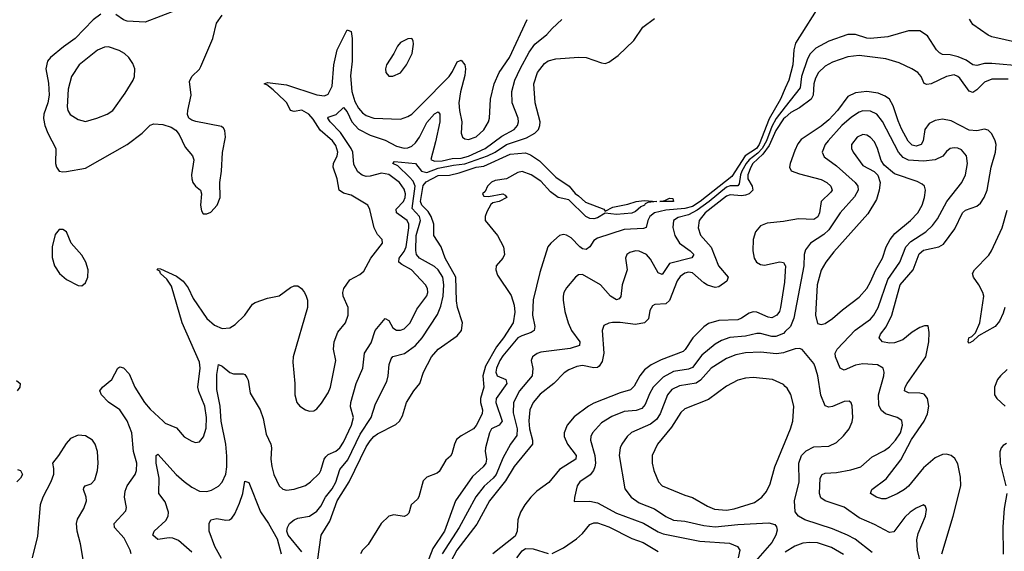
# Model space of a CAD drawing. Header units: inches. Extents: x 1649636 to 1815363, y 506543 to 641975.
# Tile 386 of 656: x 1705962 to 1711155, y 624964 to 627769. Entities that reach past the tile are written whole.
import ezdxf

# ---------------------------------------------------------------- set-up
doc = ezdxf.new("R2010")
doc.units = ezdxf.units.IN
doc.header["$MEASUREMENT"] = 0
doc.layers.add('B7602', color=7, linetype='Continuous')
doc.layers.add('B7612', color=7, linetype='Continuous')

msp = doc.modelspace()

# ---------------------------------------------------------------- linework, layer by layer
at = {"layer": 'B7602', "color": 5}
for points, elevation in [([(1706390, 627797.3), (1706350, 627767.9), (1706254.2, 627670), (1706193.6, 627626.4), (1706125.3, 627570), (1706109.3, 627550.7), (1706100.7, 627510), (1706114.4, 627434.4), (1706118.1, 627370), (1706110.5, 627329.5), (1706090.1, 627270), (1706088, 627248), (1706095.5, 627210), (1706110.7, 627170.7), (1706152.1, 627090), (1706152, 627010), (1706156.4, 626990), (1706170, 626970.6), (1706190, 626965.7), (1706210, 626967.2), (1706310, 626984.9), (1706530, 627110.2), (1706608.3, 627170), (1706650, 627211.8), (1706670, 627220.3), (1706716.5, 627216.5), (1706761.1, 627201.1), (1706785.4, 627185.4), (1706803, 627163), (1706835.6, 627095.6), (1706874, 627050), (1706880.5, 627030), (1706868.7, 626950), (1706870.4, 626930), (1706876.3, 626910), (1706890, 626890.8), (1706916, 626870), (1706920.7, 626850), (1706916.4, 626790), (1706920.9, 626760.9), (1706930, 626744.9), (1706950, 626743.8), (1706970, 626753), (1707004.2, 626790), (1707018.9, 626830), (1707017, 626910), (1707026, 626970), (1707031.7, 627068.3), (1707047.6, 627150), (1707043.6, 627183.6), (1707037.1, 627197.1), (1707025.8, 627205.8), (1706891, 627231), (1706870, 627238.4), (1706855.1, 627250), (1706848.2, 627268.2), (1706849.7, 627289.7), (1706867.4, 627370), (1706857.5, 627442.5), (1706869.8, 627470), (1706910, 627507.2), (1706918.2, 627521.8), (1706981.6, 627670), (1706999.6, 627750), (1707030, 627793.4)], 520), ([(1706790, 627819.2), (1706623.4, 627756.6), (1706530, 627761.1), (1706510, 627767.9), (1706470, 627796.8)], 520), ([(1706549.8, 624950), (1706545.3, 624970), (1706512.8, 625032.8), (1706462.3, 625090), (1706460.2, 625110), (1706521.9, 625178.1), (1706525.3, 625194.7), (1706514.6, 625250), (1706517.7, 625282.3), (1706529.6, 625310.4), (1706571.3, 625370), (1706578.9, 625390), (1706579.9, 625430), (1706563.1, 625490), (1706553.2, 625590), (1706530, 625653.3), (1706491, 625711), (1706430, 625750.6), (1706393.3, 625790), (1706385.7, 625810), (1706399.7, 625830), (1706448, 625870), (1706479.5, 625930), (1706490, 625937.6), (1706510, 625931.8), (1706540, 625900), (1706570.2, 625830), (1706620.2, 625750), (1706650, 625714.4), (1706718.9, 625650), (1706730, 625640.8), (1706790, 625615.3), (1706830, 625568.8), (1706870, 625544.9), (1706890, 625538.7), (1706910, 625541.3), (1706932.5, 625567.5), (1706945.6, 625614.4), (1706947.7, 625670), (1706938, 625730), (1706906.7, 625806.7), (1706902.3, 625830), (1706913.8, 625930), (1706910, 625962.9), (1706819, 626170), (1706762.9, 626362.9), (1706739.2, 626399.2), (1706705.1, 626430), (1706701.5, 626441.5), (1706688, 626450), (1706690, 626456), (1706704.7, 626455.3), (1706790, 626415.9), (1706823.8, 626390), (1706850, 626353.8), (1706877.2, 626297.2), (1706950, 626192.1), (1706990, 626157.5), (1707030, 626139.6), (1707070, 626142.8), (1707098.7, 626161.3), (1707149.8, 626210.2), (1707190, 626268), (1707203.9, 626276.1), (1707270, 626299.1), (1707330, 626312.8), (1707390, 626356.1), (1707410, 626364.6), (1707430, 626364.4), (1707448, 626350), (1707464.4, 626330), (1707473.7, 626310), (1707479.5, 626290), (1707479.6, 626250), (1707404.7, 625990), (1707402.6, 625962.6), (1707412.7, 625850), (1707412.9, 625790), (1707424.2, 625750), (1707439.3, 625730), (1707470, 625710.3), (1707490, 625703.1), (1707514.2, 625705.9), (1707530, 625715.5), (1707554.9, 625745.1), (1707590, 625800.4), (1707602, 625830), (1707629.8, 625970), (1707617.3, 626030), (1707621, 626070), (1707640.2, 626119.8), (1707681.3, 626170), (1707694.7, 626210), (1707694.7, 626250), (1707668, 626310), (1707666.6, 626330), (1707672.1, 626350), (1707704, 626396), (1707756, 626424), (1707778, 626442), (1707813.8, 626510), (1707875.6, 626590), (1707874, 626610), (1707850, 626636.3), (1707831.2, 626671.2), (1707808.3, 626768.3), (1707798.3, 626790), (1707710, 626842.8), (1707670, 626854), (1707647.9, 626870), (1707636.1, 626930), (1707615.8, 626990), (1707617.3, 627010), (1707637.1, 627050), (1707640.4, 627070), (1707630, 627104.5), (1707612.8, 627130), (1707546.8, 627186.8), (1707510, 627244), (1707487.4, 627270), (1707450, 627292.1), (1707410, 627284.7), (1707390, 627289.8), (1707371.9, 627330), (1707361.4, 627341.4), (1707299.1, 627399.1), (1707265.1, 627425.1), (1707251.5, 627430), (1707270, 627437.6), (1707370, 627425.8), (1707530, 627372), (1707570, 627367.8), (1707590, 627376), (1707610, 627418.4), (1707619.4, 627530), (1707637.3, 627610), (1707690, 627715.8), (1707710, 627707.3), (1707715.1, 627670), (1707716.1, 627550), (1707707.6, 627472.4), (1707714.5, 627390), (1707730, 627337.4), (1707750, 627302.1), (1707770, 627278), (1707790, 627263.6), (1707830, 627249.1), (1707970, 627244.2), (1708010, 627257.4), (1708030, 627270.9), (1708080.5, 627319.5), (1708226.8, 627470), (1708245.2, 627494.8), (1708270, 627545.8), (1708290, 627556.2), (1708309.3, 627530), (1708313.3, 627510), (1708310, 627474.5), (1708287.8, 627387.8), (1708279.2, 627330), (1708281.6, 627290), (1708294.4, 627230), (1708290.3, 627170), (1708297.1, 627150), (1708310, 627140.3), (1708330, 627137.3), (1708370, 627150.2), (1708410, 627187.2), (1708434.5, 627230), (1708439.8, 627250), (1708445.4, 627350), (1708464.1, 627430), (1708491, 627490), (1708545.7, 627570), (1708639.6, 627770)], 480), ([(1706870, 624959.4), (1706800.4, 625020.4), (1706770, 625033.6), (1706750, 625035.3), (1706690, 625026.2), (1706665.3, 625050), (1706671, 625070), (1706733.1, 625126.8), (1706745.3, 625150), (1706746.9, 625170), (1706730, 625225.8), (1706696.8, 625270), (1706697.9, 625350), (1706682.3, 625430), (1706682, 625470), (1706690, 625475.8), (1706787.6, 625370), (1706830, 625332.5), (1706870, 625302.5), (1706910, 625281.3), (1706950, 625279), (1706973.8, 625286.2), (1707011.6, 625308.4), (1707031, 625329), (1707050, 625370.7), (1707055.1, 625410), (1707054.7, 625465.3), (1707049.1, 625530), (1707025.6, 625650), (1707020.3, 625730), (1707002.1, 625817.9), (1707002.8, 625897.2), (1707010, 625950.4), (1707030, 625941.3), (1707070, 625907.6), (1707090, 625900.9), (1707141.1, 625901.1), (1707150, 625897.3), (1707161.1, 625881.1), (1707167.3, 625867.3), (1707178.7, 625798.7), (1707230.2, 625710), (1707245.7, 625665.7), (1707262.1, 625582.1), (1707287.3, 625530), (1707291.1, 625510), (1707286.7, 625450), (1707291.6, 625411.6), (1707302.6, 625370), (1707330.1, 625310.1), (1707350, 625292.4), (1707370, 625287), (1707410, 625291.7), (1707470, 625311), (1707496.8, 625330), (1707542.8, 625377.2), (1707550.7, 625390), (1707567.8, 625450), (1707576.7, 625463.3), (1707590, 625474.3), (1707630, 625491.9), (1707650.9, 625510), (1707670, 625539.3), (1707712.1, 625630), (1707723.6, 625670), (1707707.1, 625727.1), (1707708.7, 625750), (1707736.8, 625850), (1707772.5, 625930), (1707780.6, 626010), (1707815.2, 626064.8), (1707837.8, 626130), (1707890, 626193.1), (1707910, 626182.4), (1707930, 626143.6), (1707950, 626130.2), (1707970, 626130.2), (1707990, 626138.6), (1708020.9, 626170), (1708057.6, 626242.4), (1708110, 626312.7), (1708115.2, 626330), (1708113.9, 626350), (1708102.2, 626370), (1708029, 626450), (1707977.3, 626477.3), (1707962.3, 626490), (1707964.2, 626510), (1707990, 626546.5), (1707999.9, 626570), (1708013.9, 626670), (1708013.9, 626690), (1708006.2, 626710), (1707949.8, 626750), (1707948.3, 626770), (1707987.4, 626810), (1707995.6, 626830), (1707996.6, 626850), (1707990, 626874.6), (1707965.2, 626910), (1707910, 626953), (1707870, 626959.9), (1707810, 626943.1), (1707790, 626941.7), (1707768.4, 626948.4), (1707745.7, 626965.7), (1707724.2, 627004.2), (1707718.6, 627070), (1707710.2, 627090.2), (1707654, 627174), (1707599.6, 627230), (1707588, 627250), (1707590, 627254.3), (1707631.1, 627268.9), (1707670, 627306.5), (1707690, 627282.8), (1707713.3, 627230), (1707750, 627191.3), (1707810, 627160.3), (1707890, 627133.4), (1707950, 627101.5), (1707990, 627091.8), (1708010, 627093.1), (1708030, 627101.3), (1708050, 627118.8), (1708071.6, 627150), (1708110, 627226.7), (1708150, 627271.4), (1708170, 627282.4), (1708178.3, 627270), (1708177.6, 627230), (1708155.9, 627124.1), (1708130.9, 627030.9), (1708150, 627022.6), (1708190, 627024.5), (1708243.5, 627036.5), (1708290, 627037.7), (1708330, 627049), (1708417.8, 627090), (1708504.9, 627155.1), (1708569.8, 627190), (1708588.6, 627210), (1708593.9, 627230), (1708591, 627250), (1708559.9, 627330), (1708558, 627390), (1708573.3, 627450), (1708601, 627510), (1708650, 627597.8), (1708680, 627640), (1708741.8, 627690), (1708770, 627722.8), (1708821, 627770)], 460), ([(1707450, 624961.6), (1707378, 625050), (1707371.8, 625070), (1707374, 625090), (1707385.1, 625110), (1707409.4, 625130), (1707430, 625138.9), (1707490, 625150.2), (1707530, 625176.2), (1707550, 625201.8), (1707575.4, 625250), (1707610, 625294.6), (1707630, 625328.8), (1707650, 625395), (1707693.3, 625446.7), (1707757.4, 625582.6), (1707816.9, 625670), (1707838.1, 625741.9), (1707899.1, 625860.9), (1707906.4, 625890), (1707910.6, 625950), (1707920.7, 625979.3), (1707930, 625992.1), (1707991.6, 626008.4), (1708050, 626050.1), (1708085.3, 626090), (1708166.1, 626213.9), (1708182.6, 626257.4), (1708195, 626310), (1708199.3, 626370), (1708194.6, 626410), (1708169.9, 626450), (1708150, 626466.7), (1708071.1, 626510), (1708055.1, 626530), (1708051.6, 626551.6), (1708054.2, 626630), (1708076.4, 626710), (1708071.1, 626730), (1708032.8, 626772.8), (1708047.6, 626890), (1708037.2, 626917.2), (1708018, 626938), (1707957.5, 626997.5), (1707931.1, 627010), (1707938.6, 627021.4), (1708050, 627010.8), (1708081.3, 626970), (1708110, 626963.2), (1708170, 626985), (1708250, 627001.6), (1708310, 627007.8), (1708429.4, 627050), (1708470.2, 627069.8), (1708530, 627110.3), (1708634.5, 627145.5), (1708678.5, 627170), (1708697.7, 627190), (1708706, 627210), (1708706.8, 627230), (1708681.5, 627330), (1708674, 627430), (1708693.1, 627490), (1708730, 627537.4), (1708750, 627551.3), (1708790, 627562.6), (1708912, 627572), (1708950.3, 627570.3), (1709030, 627540.7), (1709050, 627537.3), (1709070, 627544), (1709119.4, 627580.6), (1709201.5, 627658.6), (1709249.3, 627730), (1709310, 627774.9)], 440), ([(1710000, 627408.2), (1709974.2, 627350), (1709914.8, 627245.2), (1709863.2, 627110), (1709848.3, 627090), (1709788.7, 627051.3), (1709718.3, 626941.7), (1709551.7, 626810), (1709510, 626783.9), (1709470, 626772.1), (1709370, 626763.7), (1709309.6, 626750), (1709286.1, 626730), (1709276, 626710), (1709266.8, 626673.2), (1709252.8, 626667.2), (1709150, 626662.5), (1709010, 626615.7), (1708990, 626603.9), (1708968.6, 626571.4), (1708950, 626556), (1708930, 626560.5), (1708916.2, 626570), (1708870, 626618.5), (1708847.1, 626632.9), (1708830, 626635.9), (1708810, 626629.8), (1708762.9, 626590), (1708748.4, 626570), (1708705.3, 626434.7), (1708670.8, 626290.8), (1708666.7, 626210), (1708678.6, 626150), (1708676.1, 626130), (1708660.7, 626119.3), (1708610, 626101.5), (1708590, 626089.9), (1708510, 625995.3), (1708493.9, 625970), (1708477.2, 625930), (1708473.8, 625910), (1708480.2, 625890), (1708526.9, 625870), (1708531, 625850), (1708475.2, 625770), (1708473.4, 625750), (1708506.5, 625650), (1708491.3, 625630), (1708451.2, 625610), (1708439.8, 625590), (1708418.6, 625510), (1708417, 625490), (1708425.1, 625450), (1708420.8, 625430), (1708407.2, 625410), (1708350, 625358.6), (1708260.7, 625230), (1708203.6, 625070), (1708140.4, 624979.6), (1708090, 624847)], 440), ([(1710000, 627309.1), (1709952.2, 627247.8), (1709930, 627205.2), (1709900.7, 627130), (1709878.7, 627090), (1709854.8, 627065.2), (1709809.7, 627030.3), (1709794.5, 627010), (1709770.4, 626970), (1709763.4, 626950), (1709757.1, 626902.9), (1709750, 626892.2), (1709710, 626892.1), (1709690, 626885.5), (1709598.6, 626810), (1709535.4, 626764.6), (1709490, 626740.2), (1709434.4, 626725.6), (1709410.9, 626710), (1709407, 626673), (1709416.8, 626630), (1709441.9, 626590), (1709498, 626550), (1709517.5, 626530), (1709507, 626513), (1709390, 626482.6), (1709350, 626425.3), (1709330, 626433.8), (1709290, 626505.6), (1709268.3, 626530), (1709230, 626547.9), (1709210, 626549.8), (1709179.4, 626540.6), (1709164.9, 626530), (1709157, 626510), (1709166.2, 626450), (1709140.5, 626370), (1709132.1, 626307.9), (1709123.4, 626296.6), (1709110, 626291), (1709078.7, 626310), (1709026, 626370), (1708930, 626424.4), (1708910, 626422), (1708894.4, 626410), (1708845.4, 626354.5), (1708832.9, 626330), (1708829.1, 626310), (1708828, 626290), (1708837.2, 626230), (1708854.8, 626170), (1708872.1, 626130), (1708916, 626070), (1708914.3, 626050), (1708866, 626033.9), (1708710, 626015.6), (1708691.6, 626008.4), (1708667.2, 625990), (1708659.6, 625970), (1708669.5, 625929.5), (1708665.1, 625890), (1708597.7, 625810), (1708566.5, 625750), (1708564.6, 625695.4), (1708586.7, 625610), (1708584.9, 625575.1), (1708550.8, 625530), (1708510, 625454.8), (1708475.8, 625370), (1708460.1, 625350), (1708412.7, 625307.3), (1708367.8, 625252.2), (1708281, 625090), (1708190, 624950.5)], 460), ([(1710000, 627253.7), (1709990, 627245.1), (1709950, 627183.5), (1709915.5, 627104.5), (1709880.9, 627059.1), (1709829.8, 627010), (1709817.6, 626990), (1709802.5, 626950), (1709803.5, 626930), (1709825, 626890), (1709829.6, 626870), (1709809.4, 626850.6), (1709790, 626842.8), (1709770, 626839.7), (1709710, 626845), (1709690, 626837.4), (1709577.5, 626750), (1709546.1, 626710), (1709540.8, 626670), (1709552.7, 626632.7), (1709608.7, 626568.7), (1709647.8, 626470), (1709698.7, 626410), (1709692.7, 626390), (1709650, 626359.6), (1709630, 626356.6), (1709590, 626368.3), (1709570, 626380.1), (1709510, 626434.2), (1709490, 626437.1), (1709470, 626431.4), (1709446, 626414), (1709429.1, 626390.9), (1709390, 626287), (1709370, 626269.2), (1709313, 626267), (1709300.7, 626259.3), (1709285.5, 626234.5), (1709278.2, 626190), (1709258.3, 626170), (1709210, 626160.7), (1709129, 626171), (1709088.8, 626171.2), (1709070, 626168.6), (1709044, 626156), (1709033.8, 626130), (1709044, 626010), (1709033.9, 625966.1), (1709018.8, 625941.2), (1709010, 625933.9), (1708990, 625931.5), (1708930, 625944.9), (1708901.2, 625938.8), (1708859, 625921), (1708834.8, 625905.2), (1708779.8, 625850), (1708707.4, 625792.6), (1708669.6, 625750), (1708653.1, 625710), (1708647, 625653), (1708651.1, 625610), (1708667.4, 625550), (1708667.7, 625530), (1708570, 625411.7), (1708523.8, 625336.2), (1708439.4, 625230), (1708372.5, 625107.5), (1708268.7, 624970), (1708236.7, 624910)], 480), ([(1707532.4, 624910), (1707553.1, 625050), (1707597.2, 625122.8), (1707636.2, 625230), (1707699.7, 625330), (1707790, 625515), (1707810, 625547.5), (1707830.9, 625570), (1707850, 625584.3), (1707946.6, 625633.4), (1707965.1, 625650), (1707981.4, 625678.6), (1708003, 625750), (1708041.3, 625810), (1708073.3, 625850), (1708091.6, 625910), (1708135.1, 625990), (1708170, 626030.2), (1708270, 626100.9), (1708292.4, 626130), (1708297.7, 626170), (1708271.2, 626250), (1708265.8, 626285.8), (1708263.4, 626410), (1708206.5, 626510), (1708185.1, 626570), (1708146.6, 626630), (1708145.7, 626690), (1708133.3, 626730), (1708117.3, 626757.3), (1708082.5, 626790), (1708076.9, 626810), (1708090, 626894), (1708106.3, 626913.7), (1708170, 626947.2), (1708230, 626949.5), (1708279.7, 626960.3), (1708369.8, 626990), (1708410, 626996.7), (1708550, 627060.1), (1708630, 627066.8), (1708656.3, 627056.3), (1708703.7, 627023.7), (1708790, 626938.3), (1708860.4, 626890), (1708891.5, 626851.5), (1708910, 626840.3), (1708945.6, 626805.6), (1709042.8, 626770), (1709050, 626758), (1709090, 626779.1), (1709170, 626795.7), (1709213.2, 626810), (1709255.1, 626815.1), (1709322, 626810), (1709274.8, 626805.2), (1709262, 626798), (1709258.3, 626790), (1709238.4, 626781.6), (1709210, 626757.1), (1709190, 626747.3), (1709110, 626741.7), (1709050, 626748.3), (1709010, 626724.1), (1708990, 626718.6), (1708970, 626719.5), (1708948.8, 626730), (1708858, 626818), (1708801.8, 626830), (1708761.6, 626861.6), (1708710, 626917.4), (1708659.6, 626950), (1708612.4, 626967.6), (1708590, 626962), (1708530, 626929.5), (1708470, 626920.5), (1708450, 626912.2), (1708430.4, 626890), (1708417.3, 626862.7), (1708402.8, 626850), (1708410, 626838), (1708435.3, 626835.3), (1708510, 626850.7), (1708522.8, 626842.8), (1708530.8, 626830), (1708491, 626810), (1708457.1, 626802.9), (1708446.4, 626793.6), (1708425.6, 626754.4), (1708417.7, 626730), (1708417.4, 626710), (1708483.1, 626630), (1708514.7, 626570), (1708519, 626530), (1708510.2, 626510), (1708476, 626470), (1708472.7, 626450), (1708481.6, 626421.6), (1708554, 626314), (1708570, 626262), (1708574.2, 626225.8), (1708564.4, 626170), (1708513.9, 626090), (1708476.5, 626043.5), (1708418.6, 625941.4), (1708405.4, 625890), (1708409.6, 625830), (1708393.1, 625770), (1708392.6, 625750), (1708403.1, 625710), (1708401, 625690), (1708370, 625628.5), (1708355.7, 625610), (1708290, 625573.8), (1708266.5, 625553.5), (1708255, 625530), (1708242, 625478), (1708234.4, 625465.6), (1708210, 625445.2), (1708174.5, 625385.5), (1708163.7, 625376.3), (1708110, 625354.5), (1708090, 625335.7), (1708067.7, 625252.3), (1708060.2, 625239.8), (1708026.4, 625210), (1708013.9, 625166.1), (1708004.9, 625155.1), (1707990, 625148), (1707936.4, 625156.4), (1707909.5, 625150), (1707868.5, 625110), (1707799.9, 625000.1), (1707770, 624969.6), (1707760.2, 624950)], 420), ([(1710000, 626705.4), (1709990, 626703.4), (1709905.3, 626694.7), (1709870, 626681.8), (1709843, 626650), (1709831.6, 626610), (1709828.2, 626550), (1709835.2, 626510), (1709848.3, 626490), (1709870, 626478), (1709890, 626474.1), (1709972.2, 626492.2), (1709990, 626488.4), (1710000, 626472.8)], 520), ([(1710000, 626442.1), (1709996.3, 626383.7), (1709975.2, 626250), (1709969.5, 626230), (1709956.3, 626210), (1709930, 626196.5), (1709910, 626200.2), (1709850, 626226.6), (1709830, 626227.7), (1709810, 626221.1), (1709770, 626193.9), (1709750, 626186), (1709650, 626182), (1709594.7, 626165.3), (1709570, 626148.4), (1709512.4, 626090), (1709471.9, 626028.1), (1709461.2, 626018.8), (1709345.1, 625974.9), (1709292.9, 625947.1), (1709258.1, 625921.9), (1709232.6, 625890), (1709203.8, 625836.2), (1709184.5, 625815.5), (1709130, 625799.9), (1708990, 625745.9), (1708961.5, 625730), (1708886.9, 625673.2), (1708850.1, 625630), (1708834.3, 625590), (1708833.6, 625570), (1708851.7, 625530), (1708896.8, 625470), (1708894.8, 625450), (1708810, 625395), (1708753.4, 625326.6), (1708690, 625280.8), (1708657.5, 625250), (1708626, 625210), (1708603.1, 625170), (1708590.1, 625130), (1708586.5, 625070), (1708575.6, 625044.4), (1708456.9, 624950)], 520), ([(1710000, 626123.5), (1709990, 626114.1), (1709950, 626097), (1709930, 626096.9), (1709870, 626112.8), (1709850, 626113), (1709790, 626099.2), (1709708, 626092), (1709663.4, 626076.6), (1709630, 626056.7), (1709560.3, 625999.7), (1709510, 625934.7), (1709490, 625925.7), (1709410, 625912.9), (1709356.6, 625883.4), (1709303.4, 625830), (1709284.5, 625795.5), (1709261.9, 625738.1), (1709243.1, 625716.9), (1709213.8, 625706.2), (1709150, 625701.3), (1709085, 625675), (1709030, 625641.1), (1708983, 625590), (1708974, 625570), (1708972.2, 625550), (1708995.4, 625470), (1708998.4, 625430), (1708995.1, 625410), (1708987.8, 625390), (1708971.6, 625368.4), (1708916.9, 625330), (1708902.4, 625310), (1708887.7, 625247.7), (1708887.1, 625227.1), (1708970, 625229.3), (1709010, 625219.8), (1709110, 625164.8), (1709253.1, 625113.1), (1709330, 625066.3), (1709356, 625056), (1709550, 625017.1), (1709706.7, 625006.7), (1709748.9, 624990), (1709759.8, 624970), (1709751.9, 624930)], 540), ([(1710000, 626015.1), (1709990, 626011.9), (1709953.8, 626006.2), (1709870, 626015.1), (1709790, 626011.3), (1709739.4, 626000.6), (1709690, 625981.6), (1709608.8, 625931.2), (1709552.5, 625867.5), (1709530, 625851.4), (1709442.4, 625837.6), (1709402.2, 625817.8), (1709379.6, 625790), (1709339.6, 625690), (1709320.1, 625659.9), (1709290, 625635), (1709189.6, 625590.4), (1709165.6, 625570), (1709137.7, 625530), (1709128.7, 625510), (1709123.9, 625470), (1709153.1, 625293.1), (1709188, 625250), (1709230, 625219.5), (1709310, 625187.8), (1709370, 625148.4), (1709410, 625129.1), (1709470, 625123.1), (1709570, 625100.1), (1709630, 625093.1), (1709750, 625105.3), (1709914.2, 625114.2), (1709945.5, 625105.5), (1709954.1, 625094.1), (1709956.5, 625076.5), (1709951, 625050), (1709928.6, 625010), (1709830, 624897.9)], 560), ([(1705946, 625866), (1705965.2, 625850), (1705962.8, 625830), (1705948.2, 625810)], 480), ([(1710000, 625833.9), (1709990, 625843.5), (1709932.7, 625870), (1709830, 625881.2), (1709790, 625877.1), (1709750, 625866.3), (1709690, 625836.2), (1709595.5, 625764.5), (1709470, 625715.2), (1709450, 625697.1), (1709400.9, 625619.1), (1709326.5, 625530), (1709298.6, 625470), (1709297.2, 625430), (1709306, 625390), (1709331.5, 625331.5), (1709350, 625309.3), (1709470, 625260.2), (1709510, 625248.6), (1709590, 625202.6), (1709627.2, 625187.2), (1709690, 625181.5), (1709730, 625187.9), (1709837.6, 625222.4), (1709876.2, 625250), (1709901.1, 625278.9), (1709920.7, 625319.3), (1709945.2, 625410), (1710000, 625542.4)], 580), ([(1706298.9, 624910), (1706283.3, 625003.3), (1706265.6, 625070), (1706261.2, 625110), (1706266.5, 625133.5), (1706300.2, 625190), (1706314, 625230), (1706313.1, 625250), (1706298.2, 625290), (1706300.2, 625299.8), (1706307, 625310), (1706339.7, 625320.3), (1706358.5, 625341.5), (1706372.7, 625390), (1706376, 625430), (1706372.2, 625490), (1706359.6, 625530), (1706346.5, 625550), (1706310, 625573.7), (1706270, 625577), (1706230, 625558.9), (1706206.6, 625533.4), (1706166.7, 625470), (1706134.9, 625430), (1706141.2, 625401.2), (1706141.4, 625370), (1706127.3, 625330), (1706084.7, 625250), (1706070.1, 625210), (1706055.9, 625044.1), (1706027.7, 624930)], 520), ([(1705950, 625396), (1705967.4, 625390), (1705976.8, 625370), (1705967.1, 625350), (1705947, 625330)], 480), ([(1707026.4, 624926.4), (1706991.7, 624990), (1706962.3, 625070), (1706961.3, 625110), (1706969.6, 625130), (1707002.9, 625137.1), (1707050, 625129.1), (1707069.7, 625130.3), (1707080.8, 625139.2), (1707097.8, 625162.2), (1707122.3, 625217.7), (1707138.4, 625270), (1707150, 625334), (1707170, 625326.8), (1707231.6, 625171.6), (1707274.9, 625110), (1707320.5, 625030), (1707341.1, 624950)], 440), ([(1708770, 624952.8), (1708830, 624982.2), (1708899.8, 625030), (1708930, 625057.3), (1708970, 625105), (1708990, 625114.7), (1709010, 625114.6), (1709070, 625092.6), (1709190, 625031.1), (1709250, 625011.1), (1709330, 624962.8)], 520), ([(1708584.4, 624930), (1708613, 624967), (1708630, 624979), (1708670, 624977.4), (1708750, 624951.9)], 520)]:
    msp.add_lwpolyline(points, dxfattribs=dict(at, elevation=elevation))
for points, elevation in [([(1708030, 627669.2), (1708010, 627667.6), (1707970, 627647.8), (1707954.9, 627630), (1707936.1, 627590), (1707897.7, 627530), (1707892.2, 627510), (1707892.9, 627490), (1707910, 627470.3), (1707930, 627470.2), (1707970, 627489.4), (1708002.3, 627530), (1708032.4, 627590), (1708040.1, 627640.1), (1708038, 627658)], 520), ([(1706430, 627625.4), (1706410, 627624.1), (1706372.7, 627607.3), (1706275.6, 627530), (1706235.5, 627470), (1706218.1, 627401.9), (1706212.6, 627310), (1706216.6, 627290), (1706228.7, 627268.7), (1706270, 627242.2), (1706310, 627231.3), (1706370, 627249.1), (1706424.5, 627270), (1706453, 627290), (1706518.8, 627381.2), (1706561.1, 627450), (1706568.3, 627470), (1706569.7, 627510), (1706558.7, 627538.7), (1706538.5, 627570), (1706515.1, 627590), (1706486.2, 627606.2)], 540), ([(1709410, 626809.9), (1709338, 626810), (1709364.9, 626815.1), (1709390, 626828), (1709406.4, 626826.4)], 420), ([(1706190, 626662.7), (1706170, 626661.2), (1706150, 626635.3), (1706132.7, 626570), (1706134.2, 626514.2), (1706146, 626470), (1706173, 626430), (1706210, 626398.4), (1706270, 626365.7), (1706290, 626364.6), (1706310, 626380.5), (1706321, 626410), (1706323.5, 626450), (1706311.1, 626490), (1706290, 626526.6), (1706234.5, 626590), (1706210, 626649)], 520)]:
    msp.add_lwpolyline(points, close=True, dxfattribs=dict(at, elevation=elevation))
at = {"layer": 'B7612', "color": 5}
for points, elevation in [([(1710196.3, 627870), (1710054.5, 627645.5), (1710045, 627610), (1710039.7, 627530), (1710018.5, 627450), (1710000, 627408.2)], 440), ([(1711230, 627646), (1711090, 627679.3), (1711070, 627686.6), (1710990, 627743.7), (1710972.5, 627772.5)], 440), ([(1711250, 627523.9), (1711090, 627537.6), (1711050, 627537), (1711010, 627526.8), (1710990, 627530.5), (1710954.7, 627554.7), (1710912.4, 627572.4), (1710870, 627582.7), (1710830, 627585.6), (1710813.4, 627593.4), (1710797.7, 627610), (1710750, 627683.6), (1710709.7, 627709.7), (1710650, 627709.7), (1710541.3, 627678.7), (1710450, 627669.9), (1710430, 627671), (1710370, 627691.7), (1710330, 627691.1), (1710230, 627655.5), (1710161.7, 627618.4), (1710131.1, 627588.9), (1710116.8, 627563.2), (1710086, 627470), (1710078.7, 627410), (1710000, 627309.1)], 460), ([(1711175.5, 627455.5), (1711090, 627455), (1711050, 627439.9), (1711010, 627399.4), (1710990, 627385.4), (1710970, 627391.9), (1710920, 627460), (1710910, 627469.9), (1710890, 627478.1), (1710850, 627469.9), (1710770, 627431.4), (1710746.9, 627426.9), (1710732.7, 627432.7), (1710717, 627470), (1710699.2, 627490), (1710668.4, 627510), (1710601.2, 627541.2), (1710530, 627562.6), (1710390, 627579.3), (1710330, 627572.3), (1710250, 627544.7), (1710210, 627523.8), (1710176, 627490), (1710159.2, 627460.8), (1710150.1, 627429.9), (1710147.1, 627370), (1710136.3, 627350), (1710075.6, 627304.4), (1710030, 627279.4), (1710000, 627253.7)], 480), ([(1710825.7, 624950), (1710886, 625150), (1710926.5, 625310), (1710924.2, 625355.8), (1710910, 625425.1), (1710894.3, 625454.3), (1710874.2, 625470), (1710850, 625476.7), (1710830, 625475.7), (1710790, 625457), (1710730, 625404), (1710650, 625308.1), (1710629.3, 625290), (1710590, 625267.7), (1710530, 625241.1), (1710510, 625240.3), (1710481.6, 625250), (1710449.7, 625270), (1710456.9, 625290), (1710532.7, 625347.3), (1710610, 625446), (1710665.6, 625554.3), (1710733.5, 625650), (1710750.7, 625690), (1710756.9, 625730), (1710750.7, 625770.7), (1710733, 625793), (1710710, 625798.7), (1710650, 625799.5), (1710628.9, 625810), (1710632.2, 625830), (1710643.6, 625850), (1710740.6, 625990), (1710758.1, 626070), (1710759.3, 626119.3), (1710753.1, 626153.1), (1710733.6, 626153.6), (1710710, 626145.1), (1710670, 626120.3), (1710621, 626079), (1710576.5, 626063.5), (1710550, 626062.2), (1710513.3, 626070), (1710495.6, 626090), (1710502.5, 626110), (1710531.4, 626148.6), (1710562.2, 626210), (1710606.4, 626370), (1710675, 626450), (1710706.2, 626533.8), (1710730, 626553.2), (1710809.6, 626570), (1710835.1, 626584.9), (1710894.3, 626665.7), (1710934, 626750), (1710950, 626764.2), (1711010, 626785.8), (1711030, 626801.6), (1711049.9, 626830), (1711065.6, 626870), (1711085.4, 626990), (1711109.2, 627070), (1711111.8, 627110), (1711107.5, 627130), (1711090, 627166.6), (1711070, 627186.6), (1711050, 627191.2), (1711010, 627182.4), (1710970, 627186.9), (1710875.8, 627235.8), (1710830, 627243.4), (1710790, 627237.7), (1710758.2, 627221.8), (1710736.9, 627190), (1710726.6, 627130), (1710717.3, 627110), (1710690, 627101.7), (1710670, 627107), (1710648.8, 627128.8), (1710613.8, 627193.8), (1710595.5, 627235.5), (1710570, 627314.7), (1710550, 627349), (1710526.3, 627366.3), (1710490, 627382), (1710430, 627390.8), (1710370, 627383.2), (1710330, 627363), (1710275.8, 627290), (1710230, 627240.1), (1710190, 627207.1), (1710083.7, 627136.3), (1710066.3, 627113.7), (1710050, 627079.1), (1710025.2, 627010), (1710022.8, 626990), (1710032, 626972), (1710075, 626955), (1710190, 626926.2), (1710218.9, 626910), (1710240.6, 626890), (1710247.3, 626870), (1710240.6, 626859.4), (1710188.6, 626810), (1710180.9, 626750), (1710172, 626728), (1710150, 626714.7), (1710070, 626718.8), (1710000, 626705.4)], 520), ([(1710717, 624890), (1710696.8, 624970), (1710694.5, 625025.5), (1710701.8, 625058.2), (1710739.2, 625150), (1710744.1, 625184.1), (1710740.2, 625200.2), (1710730, 625209.2), (1710690, 625191.1), (1710659.5, 625170), (1710630, 625144), (1710572.5, 625067.5), (1710550, 625063.5), (1710470, 625106.4), (1710390, 625140.9), (1710310, 625196.5), (1710209.7, 625230), (1710187.1, 625247.1), (1710179.9, 625270), (1710184.1, 625350), (1710195.1, 625370), (1710210, 625376.3), (1710270, 625380.5), (1710346.1, 625393.9), (1710398.7, 625410), (1710457.6, 625462.4), (1710523.8, 625496.2), (1710550, 625515.9), (1710581.9, 625550), (1710607, 625590), (1710618.4, 625630), (1710614, 625654), (1710590, 625669.8), (1710528.9, 625688.9), (1710507.6, 625707.6), (1710493.8, 625733.8), (1710491.7, 625790), (1710520.7, 625890), (1710522.4, 625910), (1710516.4, 625930), (1710487.3, 625947.3), (1710410, 625953.9), (1710370, 625945.9), (1710310, 625919.4), (1710289.9, 625929.9), (1710265.2, 625990), (1710264.1, 626010), (1710273.2, 626030), (1710368.6, 626131.4), (1710450, 626188.2), (1710467.5, 626210), (1710489.2, 626250.8), (1710541.3, 626398.7), (1710603.7, 626490), (1710635.1, 626570), (1710661.9, 626598.1), (1710741, 626650), (1710777.4, 626682.6), (1710802.3, 626717.7), (1710851.6, 626810), (1710931.5, 626910), (1710951.2, 626950), (1710961.8, 627010), (1710955.8, 627050), (1710930, 627082), (1710910, 627091.4), (1710890, 627093.2), (1710870, 627088.6), (1710850, 627072.8), (1710831.9, 627048.1), (1710791.3, 627028.7), (1710730, 627023), (1710650, 627028.6), (1710622.7, 627042.7), (1710597.6, 627070), (1710512.4, 627232.4), (1710482.3, 627270), (1710450, 627287.1), (1710410, 627287.7), (1710390, 627280.4), (1710350, 627255.3), (1710298.5, 627210), (1710225.6, 627130), (1710210.1, 627110), (1710195.2, 627070), (1710204.8, 627044.8), (1710270, 626997.5), (1710368.7, 626910), (1710382.2, 626890), (1710383.8, 626870), (1710364.9, 626835.1), (1710289.4, 626750), (1710230, 626660.2), (1710204, 626636), (1710133.8, 626590), (1710106.1, 626553.9), (1710099.8, 626530), (1710098.3, 626470), (1710045.7, 626194.3), (1710028.4, 626150), (1710000, 626123.5)], 540), ([(1711157.7, 626250), (1711150, 626220.8), (1711130, 626178.2), (1711107.5, 626150), (1711019, 626101), (1710990, 626072.7), (1710970, 626062.7), (1710964.5, 626070), (1710968.5, 626090), (1710983.3, 626096.7), (1711002.6, 626117.4), (1711026.7, 626170), (1711047.6, 626310), (1711042.6, 626330), (1711021.1, 626370), (1710992.3, 626410), (1710988.4, 626430), (1710997.4, 626450), (1711073.3, 626526.7), (1711087.1, 626550), (1711143.6, 626670), (1711170, 626763.9)], 480), ([(1710000, 626472.8), (1710001.8, 626470), (1710000, 626442.1)], 520), ([(1710458.4, 624958.4), (1710367.9, 625027.9), (1710329.1, 625049.1), (1710250, 625082.1), (1710103, 625130), (1710069.7, 625150), (1710052.2, 625172.2), (1710049, 625230), (1710072.5, 625330), (1710072.1, 625430), (1710085.8, 625470), (1710110, 625495), (1710150, 625516.1), (1710230, 625519.3), (1710270, 625538.8), (1710306.9, 625573.1), (1710337.2, 625610), (1710353.3, 625646.7), (1710357, 625670), (1710352.3, 625732.3), (1710347.3, 625747.3), (1710336.6, 625756.6), (1710310, 625754.8), (1710250, 625728.2), (1710230, 625723.8), (1710210, 625731.3), (1710187.8, 625787.8), (1710172.3, 625890), (1710158.1, 625938.1), (1710150, 625954.7), (1710090, 626029.7), (1710074.3, 626034.3), (1710051.6, 626031.6), (1710000, 626015.1)], 560), ([(1711170, 625922.6), (1711135.6, 625890), (1711120.2, 625870), (1711104.1, 625830), (1711103.9, 625790), (1711116.5, 625770), (1711160.7, 625730)], 520), ([(1710000, 625542.4), (1710028, 625610), (1710040.3, 625650), (1710045, 625730), (1710030, 625792), (1710010, 625824.2), (1710000, 625833.9)], 580), ([(1711167.4, 625532.6), (1711150, 625523.1), (1711138.5, 625510), (1711131, 625489), (1711133.1, 625430), (1711163.3, 625310)], 520), ([(1711168.3, 625270), (1711154.6, 625190), (1711146.9, 625093.1), (1711150.1, 624949.9)], 520), ([(1710307.7, 624947.7), (1710244, 624984), (1710170, 625008.2), (1710130, 625010.9), (1710093.1, 625006.9), (1710050, 624991.1), (1710000, 624959.2)], 580)]:
    msp.add_lwpolyline(points, dxfattribs=dict(at, elevation=elevation))
at = {"layer": 'B7612', "color": 5, "elevation": 560}
msp.add_lwpolyline([(1710410, 627162.5), (1710379, 627150), (1710350.2, 627110), (1710350.2, 627090), (1710357.7, 627070), (1710410, 627000.2), (1710468.8, 626968.8), (1710488.6, 626948.6), (1710499.7, 626910), (1710495.8, 626870), (1710480.4, 626819.6), (1710435.7, 626744.3), (1710256.1, 626543.9), (1710213.9, 626490), (1710190, 626448.3), (1710168.6, 626370), (1710158.9, 626210), (1710170, 626166), (1710190, 626161.1), (1710210, 626166.3), (1710250, 626192.6), (1710301.5, 626238.5), (1710390, 626304.6), (1710429.8, 626350), (1710450, 626385.3), (1710477.5, 626450), (1710512.9, 626510), (1710532.9, 626570), (1710552.5, 626610), (1710578.4, 626641.6), (1710660.7, 626710), (1710698.6, 626750), (1710722.9, 626790), (1710734.6, 626830), (1710740.4, 626870), (1710734.7, 626890), (1710722, 626902), (1710695.3, 626915.3), (1710575.3, 626955.3), (1710520.9, 627000.9), (1710506.3, 627026.3), (1710485.9, 627090), (1710470, 627123.9), (1710450, 627147), (1710430, 627159.8)], close=True, dxfattribs=at)

doc.saveas('drawing.dxf')
